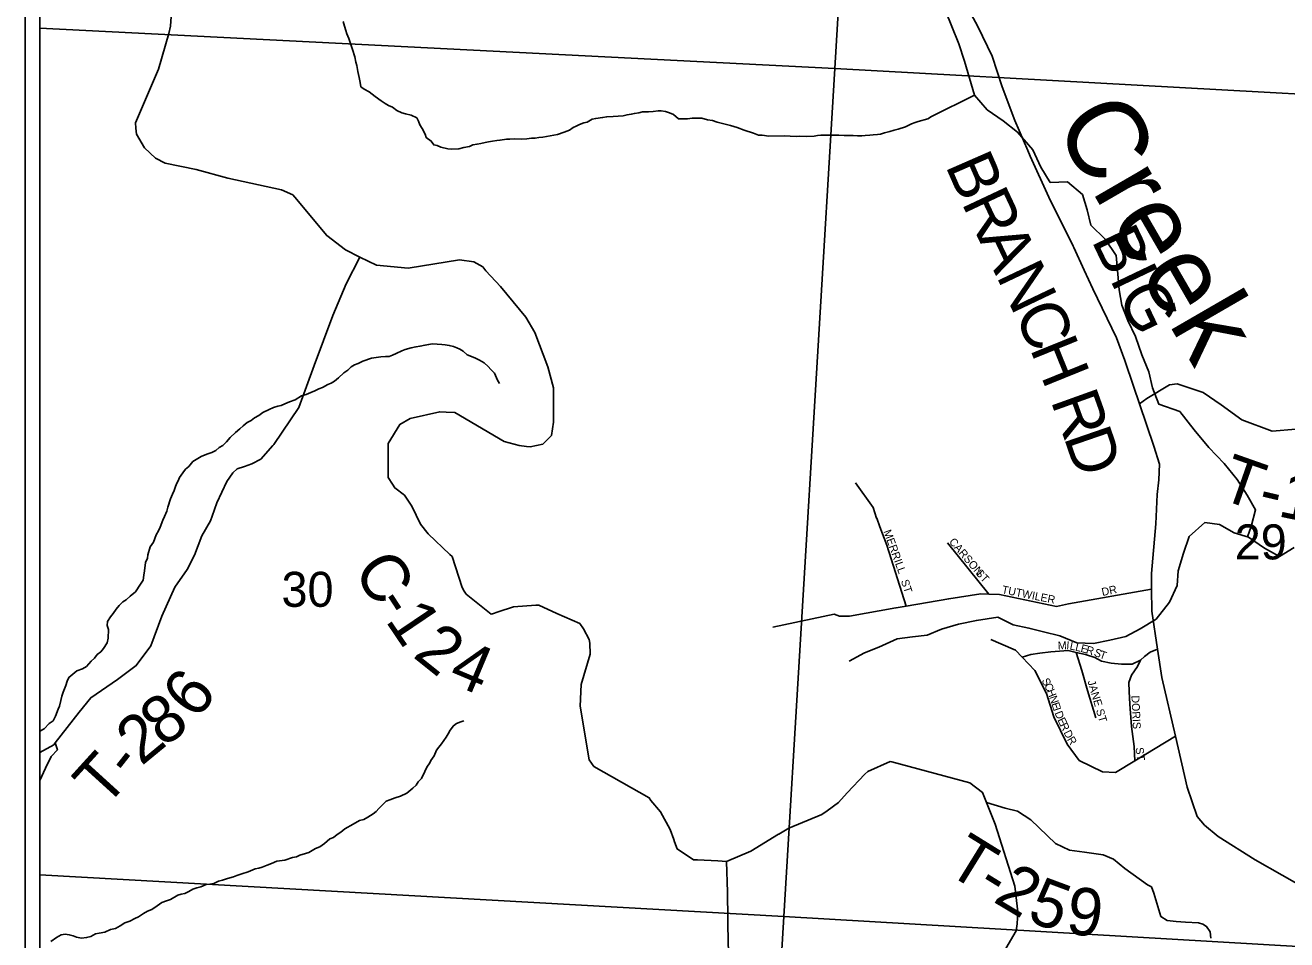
# Model space of a CAD drawing. Extents: x 0 to 34, y 0 to 22.
# Drawn here: x 2.6 to 4.109, y 16.058 to 17.152 of the extents above; entities that cross this region are included whole.
import ezdxf

# ---------------------------------------------------------------- set-up
doc = ezdxf.new("R2010")
doc.units = 0
for name, color, linetype in [('GM_X_County', 7, 'Continuous'), ('GM_X_County_Road', 7, 'Continuous'), ('GM_X_County_Road_Text', 7, 'Continuous'), ('GM_X_Minor_River', 7, 'Continuous'), ('GM_X_Minor_River_Text', 7, 'Continuous'), ('GM_X_Section', 7, 'Continuous'), ('GM_X_Section_Text', 7, 'Continuous'), ('GM_X_Township', 7, 'Continuous'), ('GM_X_Township_Road', 7, 'Continuous'), ('GM_X_Township_Road_Text', 7, 'Continuous'), ('GM_X_Township_ROW', 7, 'Continuous'), ('GM_X_Township_Subdivision', 7, 'Continuous'), ('GM_X_Township_Subdivision_Text', 7, 'Continuous'), ('SH_Data', 7, 'Continuous')]:
    doc.layers.add(name, color=color, linetype=linetype)

msp = doc.modelspace()

# ---------------------------------------------------------------- linework, layer by layer
at = {"layer": 'GM_X_County'}
msp.add_lwpolyline([(9.4175, 16.6203), (9.4175, 20.9), (2.6175, 20.9), (2.6175, 15.1694)], dxfattribs=at)
at = {"layer": 'GM_X_County_Road'}
for points in [[(3.3769, 16.1754), (3.3768, 16.1755), (3.3758, 16.1783), (3.3715, 16.1901), (3.3602, 16.2113), (3.3486, 16.2247), (3.3465, 16.2281), (3.2803, 16.2656), (3.2747, 16.2736), (3.2639, 16.3375), (3.265, 16.3636), (3.2759, 16.3997), (3.2756, 16.413), (3.2746, 16.4174), (3.2679, 16.4301), (3.2634, 16.4364), (3.236, 16.4486), (3.2145, 16.4582), (3.2107, 16.4582), (3.184, 16.4565), (3.166, 16.4505), (3.1589, 16.4481), (3.1575, 16.4477), (3.1275, 16.4716), (3.1253, 16.4751), (3.1229, 16.4793), (3.1107, 16.5164), (3.1081, 16.519), (3.0821, 16.5438), (3.0728, 16.5553), (3.0627, 16.5766), (3.0537, 16.5898), (3.0421, 16.5986), (3.0392, 16.6032), (3.0343, 16.611), (3.0344, 16.6518), (3.0481, 16.6745), (3.0607, 16.6817), (3.096, 16.6896), (3.1038, 16.6893), (3.1141, 16.6886), (3.1728, 16.6542), (3.1908, 16.6493), (3.1997, 16.6482), (3.204, 16.6478), (3.2191, 16.6508), (3.2254, 16.6569), (3.2297, 16.6613), (3.2319, 16.677), (3.2322, 16.7183), (3.2254, 16.7435), (3.2098, 16.7843), (3.1991, 16.8027), (3.1685, 16.8395), (3.1512, 16.858), (3.1473, 16.8628), (3.1367, 16.869), (3.1196, 16.8711), (3.0581, 16.8612), (3.0202, 16.8649), (3.0005, 16.8746), (2.983, 16.8834), (2.9608, 16.9002), (2.9224, 16.9463), (2.9201, 16.9488), (2.9066, 16.9548), (2.8422, 16.9691), (2.8047, 16.9794), (2.7673, 16.9867), (2.7557, 16.9928), (2.7426, 17.0052), (2.7333, 17.0217), (2.7325, 17.0288), (2.7319, 17.0351), (2.7593, 17.0993), (2.7717, 17.1418), (2.7739, 17.1505), (2.7783, 17.2151)], [(3.7995, 17.002), (3.784, 17.0379), (3.7688, 17.0782), (3.7569, 17.1146), (3.7398, 17.1503), (3.7184, 17.1898)], [(3.8537, 16.8878), (3.8248, 16.946), (3.8023, 16.9954), (3.7995, 17.002)], [(3.8668, 16.8591), (3.8546, 16.8861), (3.8537, 16.8878)], [(4.136, 16.1171), (4.0714, 16.1538), (4.0274, 16.1818), (4.0107, 16.1954), (4.0019, 16.2057), (3.9901, 16.2406), (3.976, 16.3017), (3.9598, 16.372), (3.9547, 16.4059), (3.9478, 16.4511), (3.9475, 16.4777), (3.9473, 16.4963), (3.9525, 16.5556), (3.9543, 16.5906), (3.9561, 16.6081), (3.9572, 16.6271), (3.9503, 16.6483), (3.9331, 16.6989), (3.9259, 16.7201), (3.9156, 16.7509), (3.9056, 16.7782), (3.8771, 16.8367), (3.8668, 16.8591)], [(3.7502, 16.2224), (3.7453, 16.2345), (3.7302, 16.2458), (3.6368, 16.2711), (3.6348, 16.2716), (3.608, 16.2594), (3.6045, 16.2563), (3.5832, 16.2339), (3.5729, 16.2226), (3.5593, 16.2124), (3.553, 16.208), (3.5135, 16.1919), (3.5015, 16.1846), (3.5014, 16.1846)], [(3.654, 15.8839), (3.6411, 15.9215), (3.6433, 15.9373), (3.6562, 15.959), (3.6738, 15.9743), (3.6798, 15.9776), (3.7441, 16.0128), (3.7648, 16.0334), (3.7855, 16.0691), (3.7867, 16.0772), (3.7876, 16.0918), (3.7841, 16.1223), (3.7606, 16.1964), (3.7502, 16.2224)], [(3.5014, 16.1846), (3.468, 16.1643), (3.4389, 16.152), (3.4286, 16.1525)], [(3.4286, 16.1525), (3.4041, 16.1537), (3.3994, 16.154), (3.38, 16.167), (3.3769, 16.1754)]]:
    msp.add_lwpolyline(points, dxfattribs=at)
at = {"layer": 'GM_X_Minor_River'}
for points in [[(3.7011, 17.1691), (3.7086, 17.1501), (3.7169, 17.1295), (3.7237, 17.109), (3.7357, 17.068)], [(3.1189, 17.004), (3.1095, 17.0034), (3.1057, 17.0038), (3.0974, 17.0059), (3.0929, 17.0079), (3.0887, 17.0087), (3.0858, 17.0133), (3.0798, 17.0176), (3.0783, 17.0214), (3.0747, 17.0283), (3.0721, 17.0326), (3.0707, 17.0371), (3.0685, 17.041), (3.0617, 17.0441), (3.0549, 17.0458), (3.0504, 17.047), (3.0447, 17.0498), (3.0395, 17.0537), (3.0346, 17.0556), (3.0305, 17.058), (3.026, 17.0615), (3.0185, 17.0666), (3.0114, 17.072), (3.0054, 17.0755), (3.0017, 17.0783), (3.0006, 17.0832), (2.9996, 17.0893), (2.9978, 17.0966), (2.9968, 17.1035), (2.9957, 17.1077), (2.9943, 17.1138), (2.9915, 17.1229), (2.9871, 17.136), (2.9846, 17.1413), (2.9835, 17.1455), (2.9821, 17.1505), (2.9803, 17.1562)], [(3.7357, 17.068), (3.6844, 17.0426), (3.6798, 17.04), (3.6684, 17.0368), (3.6646, 17.0353), (3.6604, 17.0339), (3.6531, 17.0302), (3.6443, 17.0273), (3.6394, 17.0263), (3.6344, 17.0248), (3.628, 17.023), (3.6234, 17.0216), (3.6196, 17.0213), (3.6143, 17.0206), (3.6105, 17.0203), (3.6048, 17.02), (3.601, 17.0197), (3.5957, 17.0194), (3.5904, 17.0199), (3.5798, 17.0201), (3.5734, 17.0202), (3.556, 17.0205), (3.5518, 17.0202), (3.548, 17.0198), (3.5438, 17.0191), (3.5351, 17.0189), (3.5264, 17.0191), (3.5222, 17.0188), (3.5078, 17.0194), (3.4897, 17.0193), (3.4817, 17.0202), (3.4772, 17.0203), (3.4712, 17.0227), (3.4602, 17.0263), (3.4516, 17.0295), (3.4437, 17.0319), (3.4373, 17.0335), (3.4278, 17.036), (3.4222, 17.038), (3.4161, 17.0388), (3.4093, 17.0405), (3.398, 17.0407), (3.3923, 17.04), (3.3862, 17.0397), (3.3817, 17.0398), (3.3757, 17.0449), (3.3708, 17.0472), (3.3659, 17.0488), (3.361, 17.0493), (3.3572, 17.0494), (3.3512, 17.0487), (3.3455, 17.0484), (3.3383, 17.0482), (3.3341, 17.0471), (3.3288, 17.0464), (3.325, 17.0453), (3.32, 17.0447), (3.3155, 17.0436), (3.3094, 17.0429), (3.3033, 17.0427), (3.2957, 17.0424), (3.2908, 17.0414), (3.2825, 17.0404), (3.2783, 17.0393), (3.2721, 17.036), (3.2683, 17.0349), (3.263, 17.0331), (3.2592, 17.0309), (3.2554, 17.0294), (3.2511, 17.0264), (3.2447, 17.0239), (3.2367, 17.021), (3.2325, 17.0203), (3.2192, 17.0179), (3.2146, 17.0176), (3.2101, 17.0169), (3.2055, 17.0166), (3.2002, 17.0159), (3.1941, 17.0156), (3.1854, 17.0158), (3.1797, 17.0155), (3.176, 17.0156), (3.168, 17.0142), (3.1642, 17.0139), (3.1589, 17.0132), (3.1543, 17.0125), (3.1501, 17.0114), (3.1452, 17.0104), (3.1406, 17.0097), (3.1357, 17.0086), (3.1315, 17.0068), (3.1247, 17.0054), (3.1189, 17.004)], [(3.7357, 17.068), (3.7509, 17.0505), (3.7698, 17.0376), (3.7872, 17.0239), (3.8053, 17.0026), (3.8151, 16.9821), (3.8264, 16.9638), (3.8469, 16.9645), (3.865, 16.9493), (3.8703, 16.9311), (3.8748, 16.9129), (3.8922, 16.8961), (3.9051, 16.8764), (3.9073, 16.8543), (3.9088, 16.8353), (3.9118, 16.8171), (3.9193, 16.7988), (3.9284, 16.7798), (3.9359, 16.7578), (3.9442, 16.7372), (3.9488, 16.7182), (3.9563, 16.6985), (3.9813, 16.6901), (3.9987, 16.668), (4.016, 16.6468), (4.0342, 16.6277), (4.0501, 16.6087), (4.0621, 16.5897), (4.072, 16.5722), (4.0666, 16.5525), (4.0624, 16.5399)], [(2.8103, 16.6363), (2.8172, 16.6389), (2.8233, 16.6411), (2.8282, 16.6433), (2.8321, 16.647), (2.8363, 16.6492), (2.8409, 16.6537), (2.8452, 16.659), (2.8517, 16.6649), (2.8567, 16.6694), (2.8609, 16.6728), (2.8656, 16.6769), (2.8705, 16.6791), (2.8744, 16.6824), (2.8793, 16.685), (2.8843, 16.6887), (2.892, 16.6924), (2.8969, 16.6946), (2.9023, 16.6964), (2.9061, 16.6971), (2.9106, 16.699), (2.916, 16.7015), (2.9228, 16.7037), (2.9305, 16.7085), (2.9362, 16.7103), (2.9416, 16.7125), (2.9465, 16.7147), (2.9511, 16.7169), (2.9557, 16.7187), (2.9622, 16.7224), (2.966, 16.7239), (2.9702, 16.7261), (2.9748, 16.7302), (2.981, 16.7362), (2.986, 16.7392), (2.9898, 16.7433), (2.994, 16.7459), (2.9982, 16.7473), (3.0039, 16.7503), (3.0142, 16.7535), (3.0199, 16.7546), (3.0256, 16.7552), (3.0309, 16.7555), (3.0355, 16.7558), (3.0393, 16.7573), (3.0439, 16.7591), (3.0507, 16.7624), (3.0546, 16.7639), (3.0618, 16.766), (3.0675, 16.7671), (3.0724, 16.7681), (3.0781, 16.7692), (3.0827, 16.7702), (3.0869, 16.7709), (3.0929, 16.7704), (3.0986, 16.77), (3.1024, 16.7695), (3.1073, 16.769), (3.1122, 16.7678), (3.1163, 16.7662), (3.1201, 16.7646), (3.1238, 16.7619), (3.1287, 16.7576), (3.134, 16.7557), (3.1385, 16.7537), (3.1433, 16.7513), (3.149, 16.7482), (3.1538, 16.7439), (3.1572, 16.74), (3.1613, 16.7358), (3.1649, 16.7273), (3.1675, 16.7235)], [(2.6175, 16.3076), (2.6225, 16.3107), (2.6287, 16.3167), (2.6333, 16.32), (2.6364, 16.3257), (2.6396, 16.334), (2.6411, 16.3378), (2.6424, 16.3442), (2.6436, 16.3495), (2.6452, 16.3545), (2.6484, 16.3624), (2.65, 16.3677), (2.652, 16.3719), (2.657, 16.376), (2.6619, 16.3797), (2.6684, 16.3822), (2.6734, 16.3852), (2.6788, 16.3916), (2.683, 16.3949), (2.6861, 16.3994), (2.6904, 16.4024), (2.6935, 16.4065), (2.6981, 16.4133), (2.6994, 16.419), (2.6995, 16.4293), (2.6981, 16.4339), (2.6986, 16.4388), (2.7021, 16.4445), (2.7052, 16.4486), (2.7087, 16.4535), (2.7125, 16.458), (2.7168, 16.4625), (2.7206, 16.4647), (2.7256, 16.4692), (2.7321, 16.4744), (2.738, 16.4834), (2.7411, 16.4883), (2.742, 16.4944), (2.7428, 16.4993), (2.7437, 16.5092), (2.7461, 16.5145), (2.7465, 16.5187), (2.7494, 16.5282), (2.7536, 16.5338), (2.7568, 16.5425), (2.7595, 16.5474), (2.7615, 16.5515), (2.7647, 16.5602), (2.7666, 16.5644), (2.7694, 16.5708), (2.7706, 16.5754), (2.7738, 16.5856), (2.7762, 16.5909), (2.7782, 16.5954), (2.7794, 16.5992), (2.781, 16.6034), (2.7829, 16.6071), (2.7845, 16.6109), (2.7884, 16.6165), (2.7919, 16.6211), (2.7957, 16.624), (2.8004, 16.63), (2.8046, 16.6326), (2.8103, 16.6363)], [(3.5857, 16.3916), (3.6039, 16.4015), (3.6213, 16.4083), (3.6433, 16.4182), (3.6614, 16.4205), (3.6789, 16.4227), (3.6963, 16.4296), (3.7167, 16.4356), (3.7379, 16.4402), (3.7637, 16.444), (3.7818, 16.4348), (3.8008, 16.431), (3.8182, 16.4265), (3.8378, 16.4219), (3.8583, 16.4135), (3.8779, 16.4127), (3.8976, 16.4165), (3.9166, 16.4211), (3.934, 16.4302), (3.9529, 16.4416), (3.9689, 16.4621), (3.978, 16.4819), (3.9795, 16.4993), (3.9856, 16.5206), (3.9924, 16.5404), (4.0114, 16.5571), (4.0288, 16.5548), (4.0462, 16.5449), (4.0636, 16.5396), (4.0825, 16.5266), (4.1006, 16.5167), (4.1181, 16.5274)], [(3.0948, 16.2886), (3.0979, 16.2927), (3.101, 16.2965), (3.1037, 16.3006), (3.1061, 16.3044), (3.1084, 16.3089), (3.1123, 16.3142), (3.1161, 16.3168), (3.1211, 16.319), (3.1249, 16.3201)], [(2.6306, 16.0564), (2.6375, 16.0612), (2.6428, 16.0642), (2.6478, 16.0649), (2.6527, 16.0644), (2.6572, 16.0632), (2.6614, 16.0616), (2.6674, 16.0603), (2.6735, 16.061), (2.6784, 16.0624), (2.6841, 16.0654), (2.6883, 16.0661), (2.6952, 16.0675), (2.702, 16.0704), (2.7081, 16.0718), (2.7135, 16.0748), (2.7192, 16.0785), (2.7253, 16.0807), (2.7311, 16.0836), (2.7356, 16.0858), (2.7414, 16.0899), (2.7464, 16.0925), (2.7513, 16.0943), (2.7578, 16.0988), (2.7636, 16.1028), (2.7689, 16.1047), (2.7739, 16.1065), (2.7827, 16.1117), (2.7865, 16.1127), (2.791, 16.1138), (2.7956, 16.116), (2.8006, 16.119), (2.8055, 16.1204), (2.8101, 16.1215), (2.8166, 16.1244), (2.8208, 16.1247), (2.8257, 16.1254), (2.8314, 16.1283), (2.836, 16.1294), (2.8421, 16.1316), (2.849, 16.1337), (2.8532, 16.1352), (2.8592, 16.137), (2.8669, 16.1395), (2.8749, 16.1432), (2.8794, 16.1439), (2.8836, 16.1453), (2.8893, 16.1475), (2.8947, 16.1493), (2.9012, 16.1523), (2.9107, 16.1536), (2.9198, 16.1565), (2.9247, 16.1576), (2.9286, 16.1594), (2.9354, 16.1616), (2.9392, 16.1626), (2.9431, 16.1649), (2.9473, 16.1675), (2.9526, 16.1696), (2.958, 16.1734), (2.9645, 16.179), (2.9687, 16.1804), (2.9733, 16.1841), (2.9775, 16.1871), (2.9825, 16.1908), (2.9925, 16.1967), (3.0001, 16.2008), (3.0051, 16.2022), (3.01, 16.2048), (3.0162, 16.2089), (3.02, 16.2115), (3.0231, 16.2153), (3.0281, 16.2205), (3.032, 16.2239), (3.0361, 16.2257), (3.0426, 16.2282), (3.0491, 16.23), (3.0567, 16.2337), (3.0637, 16.2397), (3.0679, 16.243), (3.0702, 16.2472), (3.0741, 16.2513), (3.078, 16.2596), (3.0808, 16.2653), (3.0835, 16.269), (3.0854, 16.2728), (3.0893, 16.2781), (3.0921, 16.2849), (3.0948, 16.2886)]]:
    msp.add_lwpolyline(points, dxfattribs=at)
at = {"layer": 'GM_X_Section'}
for p, q in [((2.6175, 18.1627), (2.6175, 17.1482)), ((2.6175, 17.1482), (2.6175, 16.1358)), ((2.6175, 16.1358), (2.6175, 15.1906))]:
    msp.add_line(p, q, dxfattribs=at)
for points in [[(2.6175, 17.1482), (3.5685, 17.0999), (3.6288, 18.1086), (2.6175, 18.1627)], [(2.6175, 16.1358), (3.5074, 16.086), (3.5685, 17.0999), (2.6175, 17.1482)], [(3.4749, 15.5411), (3.5074, 16.086), (2.6175, 16.1358)], [(3.4749, 15.5411), (3.5074, 16.086), (4.5938, 16.0227)]]:
    msp.add_lwpolyline(points, dxfattribs=at)
for points in [[(3.6288, 18.1086), (4.7124, 18.0487), (4.6537, 17.0401), (3.5685, 17.0999)], [(3.5685, 17.0999), (4.6537, 17.0401), (4.5938, 16.0227), (3.5074, 16.086)]]:
    msp.add_lwpolyline(points, close=True, dxfattribs=at)
at = {"layer": 'GM_X_Township'}
msp.add_line((2.6175, 19.3567), (2.6175, 15.1694), dxfattribs=at)
at = {"layer": 'GM_X_Township_Road'}
for points in [[(3.9331, 16.6989), (3.9418, 16.7056), (3.969, 16.7219), (3.9783, 16.7231), (4.0093, 16.7128), (4.0308, 16.6979), (4.0554, 16.6801), (4.092, 16.6665), (4.1201, 16.6687)], [(2.6175, 16.2824), (2.6341, 16.2913), (2.6358, 16.2936), (2.6647, 16.3306), (2.6783, 16.3477), (2.7104, 16.3695), (2.7328, 16.3862), (2.7501, 16.4098), (2.7633, 16.4452), (2.7791, 16.4799), (2.7939, 16.5012), (2.8025, 16.518), (2.8112, 16.5412), (2.8218, 16.5591), (2.8238, 16.5649)], [(3.7502, 16.2224), (3.7722, 16.2157), (3.787, 16.212), (3.8029, 16.2017), (3.8326, 16.1733), (3.8493, 16.1654), (3.8672, 16.1629)]]:
    msp.add_lwpolyline(points, dxfattribs=at)
at = {"layer": 'GM_X_Township_ROW'}
for points in [[(2.8962, 16.6492), (2.8973, 16.6505), (2.9273, 16.6946), (2.9455, 16.7449), (2.9679, 16.8049), (2.9839, 16.8424), (3.0005, 16.8746)], [(2.8238, 16.5649), (2.8293, 16.5808), (2.8413, 16.6063), (2.8485, 16.6166), (2.8534, 16.6215), (2.8625, 16.6242), (2.8712, 16.6273), (2.8818, 16.633), (2.8962, 16.6492)], [(3.6186, 16.5625), (3.6143, 16.5751), (3.5935, 16.6047)], [(3.4793, 15.9392), (3.4685, 15.947), (3.4621, 15.9665), (3.4508, 16.0002), (3.4411, 16.0512), (3.44, 16.1152), (3.4389, 16.152)], [(3.8672, 16.1629), (3.8896, 16.1599), (3.9021, 16.1547), (3.9156, 16.1435), (3.9426, 16.1238), (3.9473, 16.1214), (3.9502, 16.1141), (3.9551, 16.0982), (3.9585, 16.0863), (3.9663, 16.0813), (3.977, 16.0803), (3.9882, 16.0792), (4.0035, 16.0787), (4.0087, 16.0771), (4.0134, 16.0743), (4.0178, 16.0678), (4.0183, 16.0602)]]:
    msp.add_lwpolyline(points, dxfattribs=at)
at = {"layer": 'GM_X_Township_Subdivision'}
for points in [[(3.6539, 16.4571), (3.631, 16.5303), (3.6223, 16.5519), (3.6187, 16.5623), (3.6186, 16.5625)], [(3.7529, 16.4715), (3.7035, 16.533)], [(3.9475, 16.4777), (3.8481, 16.4599), (3.8337, 16.4569), (3.7655, 16.4711), (3.7529, 16.4715), (3.7431, 16.4719), (3.7048, 16.4661), (3.6539, 16.4571), (3.6418, 16.455), (3.6417, 16.455)], [(3.6417, 16.455), (3.5862, 16.4453), (3.5741, 16.4452), (3.568, 16.4475), (3.4946, 16.432)], [(3.7818, 16.4058), (3.7554, 16.4172)], [(3.8747, 16.2659), (3.8611, 16.2726), (3.8467, 16.2923), (3.8307, 16.325), (3.8219, 16.3527), (3.8078, 16.3804), (3.7929, 16.396), (3.7846, 16.4047), (3.7818, 16.4058)], [(3.9547, 16.4059), (3.9459, 16.4021), (3.9389, 16.397), (3.9343, 16.3926), (3.9244, 16.3879), (3.9116, 16.388), (3.8994, 16.3889), (3.8876, 16.3916), (3.8796, 16.3957), (3.8685, 16.3992), (3.8575, 16.4017), (3.8476, 16.4041), (3.8272, 16.4025), (3.814, 16.401), (3.8031, 16.3992), (3.7929, 16.396)], [(3.881, 16.3237), (3.8709, 16.3562), (3.8642, 16.3804), (3.8575, 16.4017)], [(3.9277, 16.2724), (3.9267, 16.2893), (3.9237, 16.3133), (3.9217, 16.3399), (3.9209, 16.3551), (3.9202, 16.3661), (3.9237, 16.3746), (3.9309, 16.385), (3.9343, 16.3926)], [(3.976, 16.3017), (3.9277, 16.2724), (3.9044, 16.2582), (3.8888, 16.259), (3.875, 16.2658), (3.8747, 16.2659)], [(2.6175, 16.2489), (2.6244, 16.2636), (2.6311, 16.2776), (2.6386, 16.2854), (2.6358, 16.2936)]]:
    msp.add_lwpolyline(points, dxfattribs=at)
at = {"layer": 'SH_Data'}
msp.add_line((2.6, 20.9), (2.6, 14.1), dxfattribs=at)

# ---------------------------------------------------------------- texts
at = {"layer": 'GM_X_County_Road_Text'}
for s, height, rotation, p in [('B', 0.0568, 293.6035, (3.7003, 16.9843)), ('R', 0.0568, 295.174, (3.7197, 16.9399)), ('BIG', 0.05682, 295.5255, (3.8751, 16.8947)), ('A', 0.0568, 295.4722, (3.7397, 16.8974)), ('N', 0.0568, 295.4138, (3.7612, 16.8523)), ('C', 0.0568, 294.3473, (3.7825, 16.8074)), ('H', 0.0568, 292.0468, (3.8015, 16.7654)), ('R', 0.0568, 289.7475, (3.8264, 16.7033)), ('D', 0.0568, 289.0086, (3.8421, 16.6596)), ('C', 0.0568, 302.9849, (2.9913, 16.4997)), ('-', 0.0568, 303.0696, (3.0168, 16.4605)), ('1', 0.0568, 304.0345, (3.0301, 16.4401)), ('2', 0.0568, 321.3797, (3.0624, 16.3973)), ('4', 0.0568, 337.1532, (3.1043, 16.3667))]:
    msp.add_text(s, height=height, rotation=rotation, dxfattribs=at).set_placement(p)
at = {"layer": 'GM_X_Minor_River_Text'}
msp.add_text('Creek', height=0.09481, rotation=300.0575, dxfattribs=at).set_placement((3.8296, 17.0334))
at = {"layer": 'GM_X_Section_Text'}
for s, p in [('29', (4.047, 16.5131)), ('30', (2.9066, 16.4564))]:
    msp.add_text(s, height=0.04186, rotation=0, dxfattribs=at).set_placement(p)
at = {"layer": 'GM_X_Township_Road_Text'}
for s, rotation, p in [('T', 340.5949, (4.0264, 16.5866)), ('1', 348.2463, (4.0972, 16.565)), ('-', 346.7357, (4.0729, 16.5707)), ('6', 52.2504, (2.8049, 16.3199)), ('8', 37.1556, (2.7654, 16.2873)), ('2', 39.4813, (2.7389, 16.2654)), ('T', 47.7456, (2.6953, 16.2146)), ('-', 51.8022, (2.7267, 16.2494)), ('T', 328.2763, (3.6998, 16.1396)), ('-', 328.4059, (3.736, 16.1171)), ('2', 329.1434, (3.7566, 16.1045)), ('5', 339.6627, (3.7969, 16.0816)), ('9', 353.0258, (3.8437, 16.0661))]:
    msp.add_text(s, height=0.0568, rotation=rotation, dxfattribs=at).set_placement(p)
at = {"layer": 'GM_X_Township_Subdivision_Text'}
for s, rotation, p in [('MERRILL', 289.9042, (3.6266, 16.5466)), ('CARSON', 310.6037, (3.7046, 16.5338)), ('ST', 312.5045, (3.7363, 16.4963)), ('ST', 288.4385, (3.6475, 16.4873)), ('TUTWILER', 348.6907, (3.7678, 16.4727)), ('DR', 11.8902, (3.8888, 16.4693)), ('M', 3.0571, (3.8356, 16.4052)), ('I', 355.5676, (3.8453, 16.4057)), ('L', 348.4707, (3.8491, 16.4055)), ('L', 346.3099, (3.8556, 16.4042)), ('E', 346.2719, (3.862, 16.4026)), ('R', 344.3425, (3.8684, 16.401)), ('S', 337.325, (3.8778, 16.3983)), ('T', 340.4486, (3.8844, 16.3956)), ('S', 296.4154, (3.8157, 16.3684)), ('C', 296.2617, (3.8187, 16.3624)), ('JANE ST', 286.389, (3.8708, 16.3673)), ('H', 291.5056, (3.8219, 16.3559)), ('N', 288.6427, (3.8249, 16.3483)), ('DORIS', 272.7248, (3.9234, 16.3502)), ('E', 288.544, (3.8276, 16.3404)), ('I', 288.5067, (3.8297, 16.3341)), ('D', 292.3453, (3.8313, 16.3295)), ('E', 295.9391, (3.8347, 16.3212)), ('R', 296.0723, (3.8376, 16.3151)), ('D', 296.0702, (3.842, 16.3062)), ('R', 300.7293, (3.8461, 16.2979)), ('ST', 277.1211, (3.9284, 16.2878))]:
    msp.add_text(s, height=0.00947, rotation=rotation, dxfattribs=at).set_placement(p)

doc.saveas('drawing.dxf')
